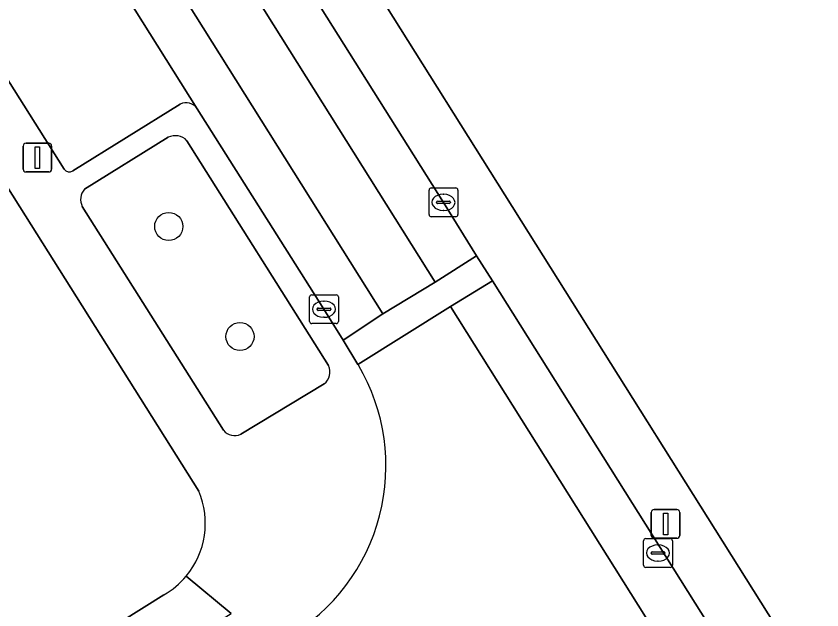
# Model space of a CAD drawing. Extents: x 160077 to 160948, y 386481 to 387498.
# Drawn here: x 160489.16 to 160517.16, y 386932.94 to 386953.58 of the extents above; entities that cross this region are included whole.
import ezdxf

# ---------------------------------------------------------------- set-up
doc = ezdxf.new("R2010")
doc.units = 0
for name, color, linetype in [('IMGEO_Boom', 7, 'Continuous'), ('IMGEO_Erf', 7, 'Continuous'), ('IMGEO_Groenvoorziening', 7, 'Continuous'), ('IMGEO_Kolk', 7, 'Continuous'), ('IMGEO_Lichtmast', 7, 'Continuous'), ('IMGEO_Parkeervlak_open', 7, 'Continuous'), ('IMGEO_Rijbaan_lokaal_gesloten', 7, 'Continuous'), ('IMGEO_Rijbaan_lokaal_open', 7, 'Continuous'), ('IMGEO_Voetpad_open', 7, 'Continuous')]:
    doc.layers.add(name, color=color, linetype=linetype)

msp = doc.modelspace()

# ---------------------------------------------------------------- linework, layer by layer
at = {"layer": 'IMGEO_Boom'}
for centre in [(160494.46, 386946.27), (160496.935, 386942.446)]:
    msp.add_circle(centre, 0.489, dxfattribs=at)
at = {"layer": 'IMGEO_Erf'}
for points in [[(160495.506, 386937.067), (160477.559, 386965.572)], [(160450.017, 386905.729), (160472.105, 386919.565), (160464.893, 386931.387), (160465.901, 386932.022), (160473.286, 386920.304), (160494.293, 386933.466)]]:
    msp.add_lwpolyline(points, dxfattribs=at)
for centre, radius, start, end in [((160492.856, 386935.955), 2.874, 320.1942, 22.7747), ((160492.866, 386935.944), 2.86, 299.94, 320.2389)]:
    msp.add_arc(centre, radius, start, end, dxfattribs=at)
at = {"layer": 'IMGEO_Groenvoorziening'}
for points in [[(160478.482, 386991.392), (160529.657, 386909.949)], [(160494.441, 386949.37), (160491.535, 386947.564)], [(160500.01, 386941.436), (160495.092, 386949.252)], [(160491.454, 386946.967), (160496.365, 386939.189)], [(160496.969, 386939.047), (160499.86, 386940.796)]]:
    msp.add_lwpolyline(points, dxfattribs=at)
for centre, radius, start, end in [((160494.686, 386948.867), 0.56, 43.4983, 115.954), ((160491.917, 386947.208), 0.522, 137.0135, 207.5332), ((160499.539, 386941.209), 0.523, 307.8816, 25.7372), ((160496.757, 386939.502), 0.502, 218.6206, 294.9195)]:
    msp.add_arc(centre, radius, start, end, dxfattribs=at)
at = {"layer": 'IMGEO_Kolk'}
for p, q in [((160503.505, 386946.683), (160503.505, 386947.535)), ((160503.58, 386947.609), (160504.432, 386947.609)), ((160504.506, 386947.535), (160504.506, 386946.683)), ((160503.807, 386947.152), (160504.205, 386947.152)), ((160503.993, 386947.389), (160504.018, 386947.389)), ((160503.764, 386947.103), (160503.764, 386947.115)), ((160504.202, 386947.066), (160503.804, 386947.066)), ((160504.248, 386947.115), (160504.248, 386947.103)), ((160504.432, 386946.609), (160503.58, 386946.609)), ((160504.016, 386946.829), (160503.991, 386946.829)), ((160499.352, 386942.968), (160499.352, 386943.82)), ((160499.427, 386943.894), (160500.279, 386943.894)), ((160500.353, 386943.82), (160500.353, 386942.968)), ((160499.84, 386943.674), (160499.865, 386943.674)), ((160499.611, 386943.388), (160499.611, 386943.4)), ((160500.049, 386943.351), (160499.651, 386943.351)), ((160499.654, 386943.437), (160500.052, 386943.437)), ((160500.095, 386943.4), (160500.095, 386943.388)), ((160499.863, 386943.114), (160499.838, 386943.114)), ((160500.279, 386942.894), (160499.427, 386942.894)), ((160511.034, 386935.421), (160511.886, 386935.421)), ((160510.959, 386934.495), (160510.959, 386935.347)), ((160511.447, 386935.201), (160511.472, 386935.201)), ((160511.96, 386935.347), (160511.96, 386934.495)), ((160511.218, 386934.915), (160511.218, 386934.927)), ((160511.656, 386934.878), (160511.258, 386934.878)), ((160511.261, 386934.964), (160511.659, 386934.964)), ((160511.702, 386934.927), (160511.702, 386934.915)), ((160511.47, 386934.641), (160511.445, 386934.641)), ((160511.886, 386934.421), (160511.034, 386934.421))]:
    msp.add_line(p, q, dxfattribs=at)
for points in [[(160503.505, 386946.683), (160503.505, 386947.535)], [(160503.58, 386947.609), (160504.432, 386947.609)], [(160504.506, 386947.535), (160504.506, 386946.683)], [(160504.432, 386946.609), (160503.58, 386946.609)], [(160499.352, 386942.968), (160499.352, 386943.82)], [(160499.427, 386943.894), (160500.279, 386943.894)], [(160500.353, 386943.82), (160500.353, 386942.968)], [(160500.279, 386942.894), (160499.427, 386942.894)], [(160511.034, 386935.421), (160511.886, 386935.421)], [(160510.959, 386934.495), (160510.959, 386935.347)], [(160511.96, 386935.347), (160511.96, 386934.495)], [(160511.886, 386934.421), (160511.034, 386934.421)]]:
    msp.add_lwpolyline(points, dxfattribs=at)
for centre, radius, start, end in [((160503.582, 386947.533), 0.0765, 91.552, 178.448), ((160503.582, 386947.533), 0.0765, 91.552, 178.448), ((160504.43, 386947.533), 0.0765, 1.552, 88.448), ((160504.43, 386947.533), 0.0765, 1.552, 88.448), ((160503.804, 386947.112), 0.0403, 85.8775, 175.7526), ((160504.209, 386947.114), 0.0386, 1.7309, 96.639), ((160503.801, 386947.102), 0.0366, 178.938, 274.7102), ((160504.205, 386947.109), 0.043, 264.8664, 352.4533), ((160503.582, 386946.685), 0.0765, 181.552, 268.448), ((160503.582, 386946.685), 0.0765, 181.552, 268.448), ((160504.43, 386946.685), 0.0765, 271.552, 358.448), ((160504.43, 386946.685), 0.0765, 271.552, 358.448), ((160499.429, 386943.818), 0.0765, 91.552, 178.448), ((160499.429, 386943.818), 0.0765, 91.552, 178.448), ((160500.277, 386943.818), 0.0765, 1.552, 88.448), ((160500.277, 386943.818), 0.0765, 1.552, 88.448), ((160499.651, 386943.397), 0.0403, 85.8775, 175.7526), ((160499.648, 386943.387), 0.0366, 178.938, 274.7102), ((160500.052, 386943.394), 0.043, 264.8664, 352.4533), ((160500.056, 386943.399), 0.0386, 1.7309, 96.639), ((160499.429, 386942.97), 0.0765, 181.552, 268.448), ((160499.429, 386942.97), 0.0765, 181.552, 268.448), ((160500.277, 386942.97), 0.0765, 271.552, 358.448), ((160500.277, 386942.97), 0.0765, 271.552, 358.448), ((160511.036, 386935.345), 0.0765, 91.552, 178.448), ((160511.036, 386935.345), 0.0765, 91.552, 178.448), ((160511.884, 386935.345), 0.0765, 1.552, 88.448), ((160511.884, 386935.345), 0.0765, 1.552, 88.448), ((160511.258, 386934.924), 0.0403, 85.8775, 175.7526), ((160511.255, 386934.914), 0.0366, 178.938, 274.7102), ((160511.659, 386934.921), 0.043, 264.8664, 352.4533), ((160511.663, 386934.926), 0.0386, 1.7309, 96.639), ((160511.036, 386934.497), 0.0765, 181.552, 268.448), ((160511.036, 386934.497), 0.0765, 181.552, 268.448), ((160511.884, 386934.497), 0.0765, 271.552, 358.448), ((160511.884, 386934.497), 0.0765, 271.552, 358.448)]:
    msp.add_arc(centre, radius, start, end, dxfattribs=at)
for centre, major_axis, ratio, start_param, end_param in [((160503.992, 386947.109), (-0.387, 0.002), 0.722429, 4.712389, 7.853982), ((160504.017, 386947.109), (-0.39, 0.002), 0.717154, 1.570796, 4.712389), ((160499.839, 386943.394), (-0.387, 0.002), 0.722429, 4.712389, 7.853982), ((160499.864, 386943.394), (-0.39, 0.002), 0.717154, 1.570796, 4.712389), ((160511.446, 386934.921), (-0.387, 0.002), 0.722429, 4.712389, 7.853982), ((160511.471, 386934.921), (-0.39, 0.002), 0.717154, 1.570796, 4.712389)]:
    msp.add_ellipse(centre, major_axis=major_axis, ratio=ratio, start_param=start_param, end_param=end_param, dxfattribs=at)
at = {"layer": 'IMGEO_Lichtmast'}
for p, q in [((160489.499, 386949.165), (160490.289, 386949.165)), ((160490.289, 386949.165), (160489.499, 386949.165)), ((160489.399, 386948.265), (160489.399, 386949.065)), ((160489.399, 386949.065), (160489.399, 386948.265)), ((160490.389, 386949.065), (160490.389, 386948.265)), ((160490.389, 386948.265), (160490.389, 386949.065)), ((160490.289, 386948.165), (160489.499, 386948.165)), ((160489.499, 386948.165), (160490.289, 386948.165)), ((160511.227, 386935.531), (160511.227, 386936.331)), ((160511.227, 386936.331), (160511.227, 386935.531)), ((160511.327, 386936.431), (160512.117, 386936.431)), ((160512.117, 386936.431), (160511.327, 386936.431)), ((160512.217, 386936.331), (160512.217, 386935.531)), ((160512.217, 386935.531), (160512.217, 386936.331)), ((160512.117, 386935.431), (160511.327, 386935.431)), ((160511.327, 386935.431), (160512.117, 386935.431))]:
    msp.add_line(p, q, dxfattribs=at)
for points in [[(160489.819, 386949.04), (160489.969, 386949.04), (160489.969, 386948.29), (160489.819, 386948.29), (160489.819, 386949.04)], [(160511.647, 386936.306), (160511.797, 386936.306), (160511.797, 386935.556), (160511.647, 386935.556), (160511.647, 386936.306)]]:
    msp.add_lwpolyline(points, dxfattribs=at)
for centre, start, end in [((160489.499, 386949.065), 90, 180), ((160489.499, 386949.065), 90, 180), ((160490.289, 386949.065), 0, 90), ((160490.289, 386949.065), 360, 90), ((160489.499, 386948.265), 180, 270), ((160489.499, 386948.265), 180, 270), ((160490.289, 386948.265), 270, 0), ((160490.289, 386948.265), 270, 0), ((160511.327, 386936.331), 90, 180), ((160511.327, 386936.331), 90, 180), ((160512.117, 386936.331), 0, 90), ((160512.117, 386936.331), 360, 90), ((160511.327, 386935.531), 180, 270), ((160511.327, 386935.531), 180, 270), ((160512.117, 386935.531), 270, 0), ((160512.117, 386935.531), 270, 0)]:
    msp.add_arc(centre, 0.1, start, end, dxfattribs=at)
at = {"layer": 'IMGEO_Parkeervlak_open'}
for points in [[(160495.448, 386950.36), (160485.624, 386965.994)], [(160481.776, 386962.688), (160483.047, 386960.595), (160490.82, 386948.26)], [(160491.129, 386948.201), (160494.859, 386950.521)]]:
    msp.add_lwpolyline(points, dxfattribs=at)
for centre, radius, start, end in [((160495.064, 386950.112), 0.457, 32.7946, 116.6294), ((160491.006, 386948.398), 0.232, 216.4662, 301.9141)]:
    msp.add_arc(centre, radius, start, end, dxfattribs=at)
at = {"layer": 'IMGEO_Rijbaan_lokaal_gesloten'}
for points in [[(160466.642, 387006.564), (160465.2, 387005.644), (160503.723, 386944.337), (160505.157, 386945.256), (160504.006, 386947.109), (160495.253, 386961.028), (160486.501, 386974.953), (160477.229, 386989.731), (160467.421, 387005.35)], [(160463.407, 387004.517), (160461.998, 387003.612), (160462.653, 387002.551), (160465.979, 386997.266), (160469.534, 386991.602), (160476.969, 386979.769), (160485.624, 386965.994), (160495.448, 386950.36), (160499.853, 386943.394), (160500.523, 386942.324), (160501.896, 386943.239)], [(160504.252, 386943.491), (160505.706, 386944.383), (160505.157, 386945.256), (160503.723, 386944.337), (160501.896, 386943.239), (160500.523, 386942.324), (160501.035, 386941.476)], [(160505.706, 386944.383), (160504.252, 386943.491), (160515.144, 386926.155), (160516.604, 386927.056)]]:
    msp.add_lwpolyline(points, close=True, dxfattribs=at)
at = {"layer": 'IMGEO_Rijbaan_lokaal_open'}
msp.add_lwpolyline([(160465.2, 387005.644), (160463.407, 387004.517), (160501.896, 386943.239), (160503.723, 386944.337)], close=True, dxfattribs=at)
for points in [[(160504.252, 386943.491), (160501.035, 386941.476), (160501.052, 386941.449)], [(160510.59, 386926.291), (160511.906, 386924.16), (160515.144, 386926.155), (160504.252, 386943.491)]]:
    msp.add_lwpolyline(points, dxfattribs=at)
msp.add_arc((160495.109, 386937.949), 6.898, 300.4096, 30.4958, dxfattribs=at)
at = {"layer": 'IMGEO_Voetpad_open'}
for points in [[(160456.003, 387023.539), (160466.121, 387007.413), (160466.642, 387006.564), (160467.421, 387005.35), (160477.229, 386989.731), (160486.501, 386974.953), (160495.253, 386961.028), (160504.006, 386947.109), (160505.157, 386945.256), (160505.706, 386944.383), (160516.604, 386927.056), (160517.146, 386926.21), (160519.36, 386922.638), (160529.177, 386907.013), (160537.92, 386893.052), (160539.088, 386891.188), (160539.631, 386890.344), (160545.529, 386880.983)], [(160547.196, 386882), (160534.632, 386902), (160533.036, 386904.571), (160529.657, 386909.949), (160478.482, 386991.392), (160464.986, 387012.914), (160460.883, 387019.457)], [(160477.559, 386965.572), (160495.506, 386937.067)], [(160490.82, 386948.26), (160483.047, 386960.595), (160481.776, 386962.688)], [(160494.859, 386950.521), (160491.129, 386948.201)], [(160501.052, 386941.449), (160501.035, 386941.476), (160500.523, 386942.324), (160499.853, 386943.394), (160495.448, 386950.36)], [(160491.535, 386947.564), (160494.441, 386949.37)], [(160495.092, 386949.252), (160500.01, 386941.436)], [(160496.365, 386939.189), (160491.454, 386946.967)], [(160499.86, 386940.796), (160496.969, 386939.047)], [(160452.383, 386905.061), (160453.275, 386903.561), (160455.879, 386905.184), (160454.959, 386906.646), (160481.888, 386923.559), (160482.819, 386922.137), (160483.867, 386922.752), (160482.904, 386924.197), (160496.631, 386932.821), (160495.064, 386934.115)], [(160495.064, 386934.115), (160496.631, 386932.821)], [(160494.293, 386933.466), (160473.286, 386920.304), (160472.105, 386919.565), (160450.017, 386905.729), (160424.466, 386889.949), (160421.525, 386888.269), (160417.798, 386886.204), (160411.377, 386882.716), (160409.893, 386881.917)]]:
    msp.add_lwpolyline(points, dxfattribs=at)
for centre, radius, start, end in [((160495.064, 386950.112), 0.457, 32.7946, 116.6294), ((160494.686, 386948.867), 0.56, 43.4983, 115.954), ((160491.006, 386948.398), 0.232, 216.4662, 301.9141), ((160491.917, 386947.208), 0.522, 137.0135, 207.5332), ((160495.109, 386937.949), 6.898, 300.4096, 30.4958), ((160499.539, 386941.209), 0.523, 307.8816, 25.7372), ((160496.757, 386939.502), 0.502, 218.6206, 294.9195), ((160492.856, 386935.955), 2.874, 320.1942, 22.7747), ((160492.866, 386935.944), 2.86, 299.94, 320.2389)]:
    msp.add_arc(centre, radius, start, end, dxfattribs=at)

doc.saveas('drawing.dxf')
